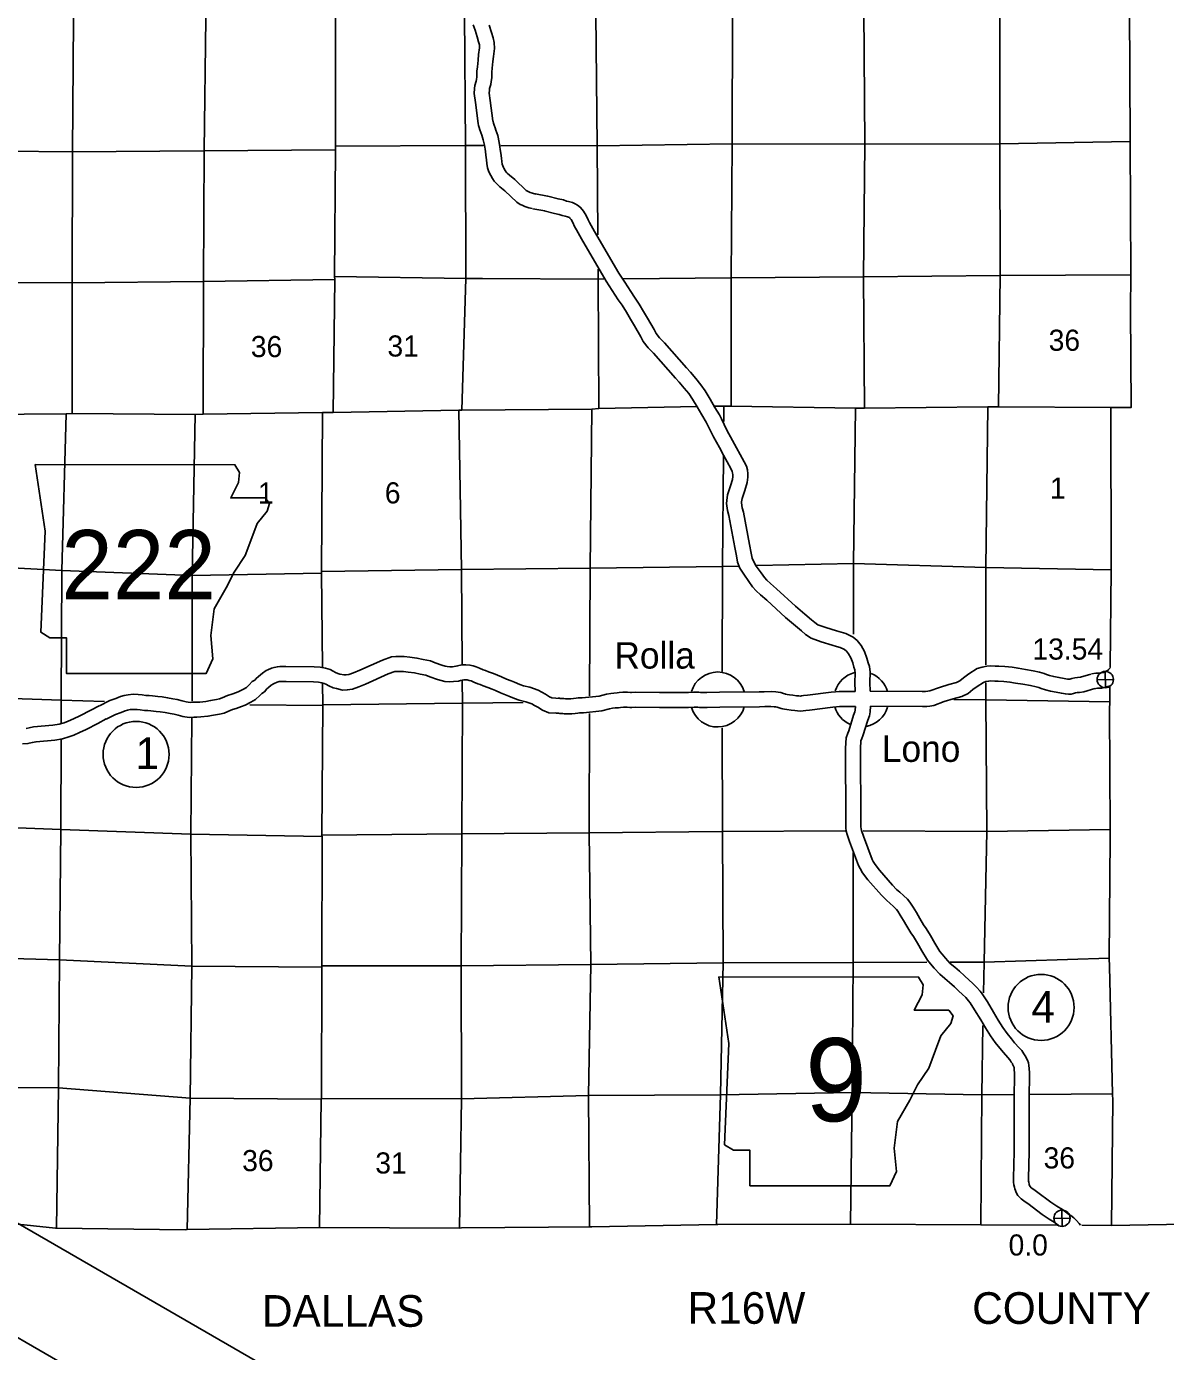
# Model space of a CAD drawing. Extents: x 369523 to 838377, y 495025 to 936819.
# Drawn here: x 659039 to 704610, y 785066 to 838052 of the extents above; entities that cross this region are included whole.
import ezdxf

# ---------------------------------------------------------------- set-up
doc = ezdxf.new("R2010")
doc.units = 0
for name, color, linetype in [('1', 7, 'Continuous'), ('21', 7, 'Continuous'), ('22', 7, 'Continuous'), ('DSN_BRDG_Annotation', 7, 'Continuous'), ('DSN_DRFT_Common-Annotations', 7, 'Continuous'), ('DSN_DRFT_Common-Line', 7, 'Continuous'), ('Level 1', 7, 'Continuous'), ('Level 15', 7, 'Continuous'), ('Level 22', 7, 'Continuous'), ('Level 6', 7, 'Continuous')]:
    doc.layers.add(name, color=color, linetype=linetype)

msp = doc.modelspace()

# ---------------------------------------------------------------- linework, layer by layer
at = {"layer": '1'}
for centre, start, end in [((686696, 811139), 16.9418, 163.126), ((692438, 811147), 104.3801, 162.3491), ((692438, 811147), 16.3229, 68.9192), ((686696, 811139), 196.9395, 344.6426), ((692438, 811147), 196.0293, 245.4709), ((692438, 811147), 280.3051, 343.0111)]:
    msp.add_arc(centre, 1100, start, end, dxfattribs=at)
at = {"layer": '21'}
for p, q in [((459282, 905322), (715348, 757482)), ((708796, 756692), (471020, 893972))]:
    msp.add_line(p, q, dxfattribs=at)
at = {"layer": '22'}
for points in [[(659393, 820533), (659792, 817868), (659615, 813827), (659970, 813605), (660636, 813605), (660636, 812184), (666232, 812184), (666498, 812761), (666409, 813694), (666543, 814759), (667031, 815603), (667342, 816225), (667786, 816891), (668052, 817602), (668275, 818179), (668674, 818667), (668763, 818978), (668585, 819200), (667209, 819200), (667520, 819822), (667564, 820222), (667380, 820529)], [(686743, 800042), (687142, 797377), (686965, 793336), (687320, 793114), (687986, 793114), (687986, 791693), (693582, 791693), (693848, 792270), (693759, 793203), (693893, 794269), (694381, 795112), (694692, 795734), (695136, 796400), (695402, 797111), (695625, 797688), (696024, 798177), (696113, 798488), (695935, 798710), (694559, 798710), (694870, 799331), (694914, 799731), (694730, 800038)]]:
    msp.add_lwpolyline(points, close=True, dxfattribs=at)
at = {"layer": 'DSN_DRFT_Common-Annotations'}
for p, q in [((701875, 811930), (702526, 811945)), ((702208, 811612), (702193, 812263)), ((700477, 790071), (700462, 790722)), ((700144, 790389), (700795, 790404))]:
    msp.add_line(p, q, dxfattribs=at)
for centre in [(702201, 811937), (700469, 790396)]:
    msp.add_circle(centre, 326, dxfattribs=at)
at = {"layer": 'DSN_DRFT_Common-Line'}
for centre in [(663425, 808945), (699632, 798827)]:
    msp.add_circle(centre, 1320, dxfattribs=at)
at = {"layer": 'Level 1'}
for points in [[(676907, 838121), (676984, 837910), (677069, 837643), (677125, 837442), (677158, 837318), (677167, 837197), (677122, 836926), (677105, 836701), (677080, 836444), (677060, 836270), (677052, 836040), (677040, 835926), (677031, 835870), (676980, 835695), (676963, 835568), (676947, 835369), (676999, 835008), (677106, 834173), (677127, 834088), (677151, 834011), (677182, 833916), (677218, 833807), (677253, 833704), (677317, 833525), (677365, 833305), (677388, 833152), (677401, 833053), (677420, 832911), (677443, 832717), (677462, 832573), (677487, 832406), (677527, 832279), (677579, 832155), (677611, 832093), (677686, 831973), (677756, 831863), (677853, 831754), (677977, 831646), (678178, 831478), (678662, 831026), (678797, 830937), (678865, 830906), (678972, 830850), (679131, 830806), (679277, 830770)], [(677552, 838104), (677645, 837814), (677704, 837600), (677753, 837417), (677770, 837169), (677718, 836854), (677703, 836650), (677677, 836381), (677659, 836225), (677651, 835998), (677635, 835851), (677619, 835739), (677569, 835571), (677560, 835506), (677550, 835388), (677594, 835089), (677696, 834285), (677705, 834251), (677723, 834192), (677752, 834103), (677787, 833998), (677820, 833901), (677895, 833690), (677955, 833414), (677982, 833236), (677996, 833131), (678015, 832985), (678038, 832792), (678056, 832656), (678073, 832543), (678091, 832486), (678123, 832408), (678133, 832390), (678194, 832292), (678235, 832228), (678276, 832182), (678367, 832102), (678576, 831928), (679035, 831499), (679090, 831463), (679131, 831444), (679193, 831411), (679283, 831387), (679422, 831352)], [(679403, 831356), (679881, 831271)], [(679904, 831265), (680305, 831159), (680523, 831115), (680642, 831069), (680731, 831051), (680891, 831009), (680988, 830966), (681089, 830913), (681207, 830818), (681321, 830673), (681425, 830498), (681505, 830325), (681566, 830217), (681767, 829854), (682736, 828184), (682972, 827828), (683217, 827456), (683366, 827233), (683554, 826943), (683726, 826657), (683882, 826387)], [(679297, 830766), (679775, 830680)], [(679751, 830685), (680168, 830575), (680354, 830537), (680475, 830490), (680595, 830467), (680691, 830441), (680727, 830425), (680758, 830409), (680778, 830393), (680826, 830332), (680894, 830218), (680971, 830052), (681041, 829925), (681246, 829558), (682226, 827868), (682472, 827498), (682717, 827124), (682865, 826903), (683045, 826625), (683209, 826352), (683363, 826085)], [(683364, 826085), (683622, 825641), (683716, 825460), (683908, 825202), (684123, 824988), (685004, 823994), (685156, 823831), (685357, 823591), (685534, 823370), (685684, 823152), (685879, 822836), (686063, 822516), (686236, 822232), (686303, 822102), (686526, 821638), (686764, 821211), (686922, 820912), (687073, 820643), (687220, 820372), (687276, 820258), (687289, 820208), (687298, 820127), (687299, 820058), (687286, 819941), (687204, 819680), (687090, 819324), (687053, 819100), (687048, 818983), (687086, 818700), (687134, 818500), (687375, 817221), (687450, 816885), (687490, 816631), (687583, 816397), (687734, 816148), (687938, 815861), (688091, 815641), (688237, 815483), (688404, 815325), (688654, 815115), (689406, 814412), (689802, 814091), (690050, 813880), (690202, 813739), (690429, 813587), (690836, 813441), (691279, 813313), (691453, 813263), (691600, 813213), (691735, 813154), (691770, 813132), (691843, 813075), (691928, 812968), (692021, 812801), (692094, 812607), (692140, 812435), (692176, 812326), (692195, 812194), (692187, 811812), (692198, 811464)], [(683882, 826387), (684148, 825929), (684226, 825779), (684362, 825596), (684559, 825401), (685447, 824398), (685606, 824228), (685821, 823971), (686016, 823728), (686187, 823480), (686394, 823143), (686580, 822822), (686760, 822525), (686840, 822368), (687059, 821915), (687292, 821497), (687449, 821199), (687598, 820933), (687753, 820647), (687840, 820470), (687880, 820320), (687898, 820164), (687899, 820029), (687876, 819817), (687776, 819499), (687675, 819183), (687651, 819038), (687650, 819010), (687677, 818810), (687721, 818626), (687963, 817341), (688039, 816997), (688072, 816791), (688122, 816665), (688236, 816477), (688429, 816206), (688560, 816017), (688663, 815905), (688803, 815774), (689052, 815564), (689800, 814865), (690185, 814553), (690449, 814329), (690575, 814212), (690702, 814127), (691021, 814012), (691446, 813890), (691633, 813835), (691818, 813773), (692012, 813687), (692113, 813626), (692270, 813502), (692428, 813303), (692567, 813055), (692666, 812790), (692715, 812606), (692762, 812463), (692795, 812231), (692787, 811815), (692798, 811467)], [(680374, 811185), (680062, 811204), (679968, 811240), (679808, 811353), (679651, 811432), (679509, 811514), (679179, 811629), (678924, 811686), (678777, 811739), (678563, 811827), (678431, 811880), (678245, 811958), (678040, 812047), (677889, 812108), (677718, 812175), (677528, 812248), (677410, 812295), (677317, 812329), (677166, 812392), (677035, 812445), (676914, 812482), (676777, 812515), (676617, 812531), (676452, 812520), (676285, 812484), (676217, 812470), (676080, 812451), (675973, 812448), (675873, 812454), (675791, 812475), (675656, 812515), (675384, 812604), (675197, 812682), (674906, 812745), (674662, 812793), (674383, 812834), (674156, 812854), (673934, 812861), (673814, 812864), (673648, 812849), (673288, 812716), (672370, 812307), (672123, 812210), (671934, 812141), (671818, 812121), (671746, 812119), (671577, 812157), (671500, 812177), (671399, 812219), (671303, 812273), (671186, 812335), (671002, 812395), (670787, 812431), (670546, 812449), (669413, 812465), (669178, 812455), (669081, 812449), (668948, 812424), (668845, 812388), (668700, 812326), (668631, 812294), (668476, 812196), (668318, 812062), (668226, 811976), (668172, 811913), (668072, 811856), (667953, 811725), (667837, 811622), (667720, 811551), (667538, 811458), (667436, 811415), (667251, 811352), (667079, 811303), (666870, 811212), (666764, 811171), (666642, 811142), (666406, 811096), (666215, 811062), (665970, 811038), (665835, 811033), (665713, 811029), (665586, 811023), (665426, 811050), (665263, 811092), (665065, 811144), (664890, 811171), (664686, 811209), (664470, 811239), (664288, 811261), (664078, 811282), (663941, 811296), (663815, 811303), (663663, 811322), (663506, 811341), (663311, 811346), (663108, 811331), (662946, 811299), (662797, 811257), (662610, 811182), (662370, 811096), (661956, 810892)], [(701618, 812153), (701213, 812036), (701093, 812018), (700983, 812006), (700866, 811983), (700777, 811958), (700744, 811950), (700740, 811950), (700687, 811955), (700556, 811977), (700343, 812020), (700139, 812056), (699974, 812102), (699850, 812139), (699761, 812181), (699574, 812236), (699320, 812282), (699002, 812339), (698714, 812388), (698471, 812432), (698180, 812463), (697939, 812471), (697794, 812476), (697611, 812480), (697463, 812473), (697271, 812433), (697078, 812372), (696736, 812161), (696524, 812009), (696382, 811886), (696248, 811823), (695946, 811739), (695562, 811624), (695187, 811486), (695107, 811473), (695014, 811463), (694871, 811454), (692798, 811467)], [(701644, 812160), (701826, 812195), (701942, 812198), (701997, 812198), (702091, 812217), (702123, 812225), (702268, 812286), (702277, 812291), (702312, 812314), (702331, 812332), (702371, 812378), (702409, 812415)], [(680338, 810586), (679933, 810611), (679683, 810707), (679498, 810838), (679366, 810904), (679259, 810966), (679014, 811051), (678757, 811108), (678561, 811179), (678336, 811271), (678204, 811325), (678009, 811406), (677807, 811494), (677667, 811551), (677501, 811616), (677310, 811689), (677197, 811734), (677099, 811770), (676938, 811836), (676833, 811879), (676756, 811903), (676675, 811922), (676607, 811929), (676536, 811924), (676410, 811897), (676319, 811878), (676130, 811853), (675966, 811847), (675778, 811859), (675629, 811897), (675477, 811943), (675175, 812041), (675017, 812107), (674785, 812158), (674561, 812202), (674313, 812238), (674120, 812255), (673918, 812261), (673834, 812263), (673781, 812258), (673514, 812160), (672602, 811754), (672337, 811649), (672088, 811558), (671874, 811522), (671686, 811518), (671437, 811574), (671308, 811607), (671136, 811679), (671016, 811746), (670950, 811781), (670859, 811811), (670716, 811835), (670520, 811849), (669422, 811865), (669210, 811856), (669155, 811852), (669102, 811842), (669062, 811829), (668944, 811778), (668918, 811766), (668831, 811711), (668718, 811615), (668659, 811560), (668560, 811444), (668452, 811383), (668375, 811298), (668196, 811138), (668013, 811026), (667790, 810912), (667648, 810854), (667431, 810779), (667282, 810736), (667098, 810657), (666943, 810597), (666768, 810555), (666516, 810507), (666298, 810467), (666009, 810439), (665857, 810434), (665739, 810429), (665551, 810420), (665300, 810463), (665112, 810512), (664943, 810555), (664789, 810580), (664591, 810616), (664392, 810644), (664221, 810665), (664018, 810685), (663894, 810698), (663760, 810705), (663590, 810727), (663463, 810742), (663325, 810745), (663189, 810736), (663086, 810715), (662989, 810688), (662822, 810621), (662605, 810543), (662221, 810354)], [(701785, 811577), (701341, 811449), (701170, 811423), (701076, 811413), (701006, 811399), (700928, 811377), (700841, 811356), (700734, 811347), (700607, 811360), (700446, 811387), (700231, 811431), (700007, 811470), (699808, 811525), (699636, 811577), (699548, 811618), (699435, 811651), (699213, 811692), (698899, 811748), (698611, 811797), (698386, 811837), (698138, 811864), (697920, 811871), (697777, 811876), (697617, 811880), (697538, 811876), (697423, 811852), (697330, 811823), (697069, 811662), (696897, 811538), (696711, 811377), (696456, 811259), (696113, 811163), (695753, 811054), (695341, 810903), (695186, 810878), (695063, 810865), (694887, 810854), (692801, 810867)], [(692198, 811464), (691550, 811453), (691410, 811447), (691235, 811430), (690285, 811313), (690133, 811293), (690046, 811280), (690003, 811276), (689937, 811280), (689844, 811292), (689701, 811306), (689563, 811326), (689473, 811343), (689413, 811353), (689380, 811361), (689329, 811376), (689216, 811415), (689109, 811432), (689025, 811445), (688841, 811462), (688557, 811452), (688353, 811448), (686768, 811431), (686254, 811419), (686163, 811416), (686114, 811414), (686056, 811415), (686040, 811416), (686023, 811417), (686000, 811420), (685941, 811432), (685842, 811438), (685723, 811430), (685522, 811424), (685378, 811424), (684370, 811415), (683406, 811429), (683251, 811423), (683201, 811424), (683083, 811431), (682987, 811430), (682893, 811429), (682749, 811415), (682668, 811406), (682535, 811396), (682412, 811382), (682243, 811357), (681949, 811278), (681269, 811209), (681115, 811199), (681035, 811189), (680929, 811178), (680812, 811166), (680747, 811162), (680680, 811161), (680610, 811169), (680532, 811175), (680423, 811179), (680410, 811181), (680361, 811192), (680311, 811194), (680309, 811194)], [(701758, 811571), (701891, 811596), (701951, 811598), (702060, 811598), (702221, 811632), (702309, 811652), (702392, 811687)], [(661945, 810887), (661614, 810706), (661171, 810482), (660915, 810364), (660713, 810275), (660542, 810211), (660342, 810152), (660092, 810106), (659325, 810044), (659141, 810000), (659024, 809976)], [(692201, 810864), (691567, 810853), (691452, 810848), (691300, 810833), (690361, 810717), (690214, 810698), (690117, 810684), (690017, 810675), (689883, 810682), (689776, 810695), (689627, 810710), (689465, 810734), (689368, 810752), (689295, 810764), (689229, 810780), (689147, 810804), (689069, 810831), (689015, 810839), (688952, 810849), (688824, 810861), (688573, 810853), (688362, 810848), (686778, 810831), (686271, 810820), (686187, 810817), (686124, 810814), (686030, 810815), (685998, 810818), (685964, 810820), (685902, 810828), (685866, 810835), (685845, 810837), (685752, 810830), (685530, 810824), (685379, 810824), (684368, 810815), (683412, 810829), (683256, 810823), (683177, 810825), (683068, 810831), (682993, 810830), (682927, 810830), (682811, 810818), (682721, 810808), (682591, 810799), (682491, 810787), (682365, 810769), (682058, 810686), (681319, 810611), (681170, 810601), (681102, 810593), (680993, 810582), (680863, 810568), (680768, 810562), (680651, 810561), (680554, 810571), (680496, 810576), (680369, 810581), (680303, 810590), (680283, 810594), (680249, 810596), (680208, 810603)], [(692201, 810864), (692198, 810709), (692186, 810652), (692130, 810511), (691934, 809887), (691896, 809786), (691830, 809609), (691805, 809199), (691820, 806297), (691823, 806007), (691837, 805874), (691868, 805737), (691961, 805463), (692327, 804505), (692389, 804375), (692491, 804201), (692701, 803934), (693246, 803314), (693441, 803109), (693594, 802980), (693719, 802870), (693848, 802739), (693900, 802679), (693999, 802519), (694132, 802307), (694264, 802081), (694424, 801811), (694530, 801655), (694687, 801396), (694863, 801089), (695086, 800718), (695208, 800574), (695352, 800400), (695578, 800154), (695787, 799978), (695969, 799822), (696163, 799643), (696345, 799476), (696477, 799352), (696618, 799219), (696732, 799086), (696792, 799013), (696974, 798734), (697218, 798327), (697405, 798007), (697606, 797686), (697795, 797427), (697979, 797191), (698125, 797016), (698307, 796821), (698381, 796730), (698407, 796694), (698441, 796641), (698484, 796578), (698494, 796559), (698508, 796527), (698534, 796474), (698543, 796451), (698549, 796417), (698561, 796335), (698562, 796208), (698552, 795149), (698558, 793061), (698528, 792002), (698529, 791839), (698544, 791731), (698563, 791636), (698578, 791566), (698648, 791402), (698708, 791298), (698839, 791164), (698989, 791052), (699097, 790980), (699675, 790543), (699950, 790360), (700158, 790244), (700320, 790121)], [(692801, 810867), (692797, 810643), (692763, 810479), (692695, 810309), (692502, 809691), (692458, 809575), (692423, 809482), (692405, 809182), (692420, 806302), (692423, 806042), (692430, 805971), (692446, 805900), (692526, 805667), (692879, 804741), (692919, 804656), (692988, 804539), (693162, 804317), (693688, 803719), (693853, 803546), (693985, 803434), (694131, 803307), (694287, 803148), (694385, 803037), (694509, 802835), (694645, 802617), (694781, 802385), (694930, 802133), (695035, 801979), (695203, 801701), (695380, 801394), (695576, 801068), (695669, 800958), (695804, 800794), (695994, 800588), (696175, 800435), (696368, 800271), (696569, 800085), (696754, 799916), (696888, 799789), (697053, 799633), (697190, 799473), (697276, 799371), (697483, 799053), (697735, 798632), (697918, 798318), (698103, 798022), (698274, 797788), (698446, 797567), (698575, 797413), (698761, 797215), (698857, 797096), (698903, 797032), (698943, 796970), (698998, 796889), (699032, 796825), (699050, 796785), (699086, 796713), (699126, 796605), (699142, 796508), (699160, 796381), (699162, 796208), (699152, 795147), (699158, 793054), (699128, 791996), (699129, 791883), (699136, 791831), (699151, 791757), (699153, 791748), (699185, 791672), (699190, 791664), (699236, 791617), (699336, 791542), (699445, 791469), (700022, 791032), (700262, 790873), (700487, 790748), (700730, 790563), (700816, 790506), (700947, 790411), (701050, 790307), (701153, 790187), (701203, 790123)], [(662232, 810359), (661893, 810175), (661433, 809942), (661162, 809817), (660939, 809719), (660732, 809641), (660481, 809568), (660171, 809510), (659420, 809449), (659270, 809414), (659094, 809378), (658875, 809371)]]:
    msp.add_lwpolyline(points, dxfattribs=at)
at = {"layer": 'Level 15'}
for points in [[(671306, 822622), (671373, 827930), (671362, 828060), (671397, 833118), (671408, 833268), (671402, 838361), (671397, 838535), (671344, 843677), (671345, 843730), (671438, 846241)], [(681663, 822755), (676456, 822706), (676340, 822706), (671306, 822622), (670879, 822619), (666102, 822550), (665783, 822539), (660871, 822575), (660632, 822569), (655591, 822521), (655433, 822519), (650285, 822457), (650155, 822450), (645201, 822453), (644861, 822445)], [(670879, 812450), (670838, 816188), (670845, 816264), (670879, 822619)], [(685865, 822852), (681938, 822770), (681663, 822755)], [(702428, 822815), (697928, 822846), (697503, 822848), (692564, 822792), (692209, 822785), (687229, 822869), (686942, 822874), (686581, 822867)], [(670763, 790024), (670834, 795156), (670839, 795189), (670854, 800441), (670859, 800485), (670863, 805655), (670861, 805711), (670892, 810894), (670896, 810920), (670886, 811786)]]:
    msp.add_lwpolyline(points, dxfattribs=at)
at = {"layer": 'Level 22'}
for points in [[(692455, 854707), (692505, 849203), (692506, 843938), (692537, 838717), (692581, 833353), (692524, 828046)], [(697800, 854717), (697932, 849226), (697999, 843915), (697983, 838649), (697978, 833366), (698000, 828092)], [(660871, 822575), (660864, 827807), (660879, 833042), (660917, 838328), (660908, 843706), (660985, 848972), (661005, 854473)], [(681762, 854529), (681786, 849135), (681778, 843917), (681818, 838553), (681870, 833275), (681902, 829715)], [(687196, 854609), (687139, 849162), (687290, 843844), (687286, 838573), (687268, 833363), (687234, 827998)], [(666296, 849519), (666298, 848958), (666195, 843705), (666217, 838378), (666149, 833099), (666117, 827869), (666102, 822550)], [(676456, 822706), (676612, 827980), (676610, 833272), (676561, 838576), (676558, 838919)], [(644895, 833107), (650191, 833124), (655494, 833090), (660867, 833040), (666141, 833077), (671397, 833118)], [(677321, 833293), (676594, 833295), (671408, 833268)], [(681870, 833275), (678012, 833290)], [(703201, 833458), (697978, 833366), (692581, 833353), (687268, 833363), (681870, 833275)], [(681914, 828348), (681918, 827954)], [(671373, 827930), (666109, 827861), (660868, 827807), (655459, 827812), (650116, 827840), (644858, 827825)], [(677281, 827974), (676624, 827977), (671362, 828060)], [(681918, 827954), (677281, 827974)], [(682139, 827956), (681918, 827954)], [(681918, 827954), (681938, 822770)], [(703217, 828127), (698000, 828092), (692524, 828046), (687234, 827998), (682929, 827962)], [(687234, 827998), (687229, 822869)], [(692524, 828046), (692564, 822792)], [(698000, 828092), (697928, 822846)], [(660422, 810208), (660424, 811118), (660459, 816299), (660632, 822569)], [(665783, 822539), (665673, 816103), (665662, 811071)], [(676340, 822706), (676443, 816340), (676470, 812521)], [(681663, 822755), (681596, 816396), (681569, 811289)], [(686937, 822255), (686942, 822874)], [(692209, 822785), (692121, 816579), (692131, 813753)], [(697416, 812521), (697415, 816412), (697503, 822848)], [(686869, 812252), (686890, 816451), (686926, 820886)], [(644956, 817182), (650176, 816917), (655231, 816583), (660459, 816299), (665673, 816103), (670838, 816188)], [(702441, 816322), (697415, 816412), (692121, 816579), (688242, 816492)], [(681596, 816396), (676443, 816340), (670845, 816264)], [(687549, 816476), (686885, 816461), (681596, 816396)], [(676475, 811880), (676481, 810992), (676461, 805771), (676435, 800483), (676448, 795169), (676358, 790002)], [(697331, 799404), (697352, 800636), (697463, 805864), (697416, 811126), (697416, 811806)], [(662158, 811064), (660424, 811118), (657694, 811203)], [(670892, 810894), (667976, 810928)], [(678917, 811019), (676481, 810992), (670896, 810920)], [(702382, 811052), (697416, 811126), (696142, 811133)], [(665656, 810396), (665609, 805753), (665653, 800469), (665583, 795191), (665473, 789939)], [(681567, 810575), (681558, 805813), (681621, 800545), (681524, 795305), (681563, 790052)], [(686651, 790142), (686810, 795346), (686917, 800620), (686884, 805876), (686868, 809996)], [(660241, 789994), (660321, 795609), (660357, 800726), (660414, 805946), (660421, 809556)], [(670863, 805655), (665609, 805753), (660414, 805946), (655202, 806144), (650045, 806270), (644914, 806501)], [(702391, 805940), (697463, 805864), (692515, 805886)], [(681558, 805813), (676461, 805771), (670861, 805711)], [(691788, 805887), (686866, 805866), (681558, 805813)], [(692110, 805019), (692117, 800624), (692068, 795425), (692007, 790156)], [(644880, 801234), (650054, 801119), (655123, 800881), (660357, 800726), (665653, 800469), (670854, 800441)], [(695066, 800631), (692117, 800624), (686911, 800608), (681621, 800545)], [(702350, 800797), (697352, 800636), (695991, 800633)], [(681621, 800545), (676435, 800483), (670859, 800485)], [(697227, 790126), (697261, 795331), (697308, 798106)], [(670834, 795156), (665583, 795191), (660321, 795609), (655037, 795647), (649920, 795884), (644688, 796117)], [(698533, 795340), (697261, 795331), (692068, 795425), (686810, 795332), (681524, 795305)], [(702492, 795369), (699187, 795345)], [(681524, 795305), (676448, 795169), (670839, 795189)]]:
    msp.add_lwpolyline(points, dxfattribs=at)
at = {"layer": 'Level 6'}
for points in [[(703154, 859814), (703079, 854763), (703134, 849444), (703124, 849346), (703188, 844226), (703187, 844170), (703163, 838855), (703201, 833458), (703217, 828127), (703209, 826735)], [(703209, 826735), (703240, 822819), (702428, 822815), (702441, 816322), (702397, 812430)], [(702388, 811667), (702382, 811052), (702376, 810739), (702391, 805940), (702398, 805609), (702350, 800797), (702370, 800463), (702492, 795369), (702501, 795108), (702450, 790108), (705384, 790153)], [(681659, 790055), (676443, 790009), (676358, 790002), (670763, 790024), (665473, 789939), (665384, 789934), (660241, 789994), (660201, 789995), (655161, 790535), (655099, 790533), (649841, 790685), (649783, 790687), (644805, 790850), (644697, 790852)], [(700273, 790116), (697227, 790126), (692007, 790156), (686703, 790139), (686651, 790142), (681659, 790055), (681563, 790052)], [(702450, 790108), (701259, 790112)]]:
    msp.add_lwpolyline(points, dxfattribs=at)

# ---------------------------------------------------------------- texts
at = {"layer": '1'}
for s, p in [('Rolla', (682561, 812375)), ('Lono', (693261, 808644))]:
    msp.add_text(s, height=1056, dxfattribs=at).set_placement(p)
at = {"layer": '21'}
for s, p in [('R16W', (685492, 786173)), ('COUNTY', (696876, 786169)), ('DALLAS', (668461, 786053))]:
    msp.add_text(s, height=1267.2, dxfattribs=at).set_placement(p)
at = {"layer": '22'}
for s, height, p in [('222', 2772, (660433, 815144)), ('9', 3326, (690194, 794271))]:
    msp.add_text(s, height=height, dxfattribs=at).set_placement(p)
at = {"layer": 'DSN_BRDG_Annotation'}
for s, p in [('13.54', (699286, 812734)), ('0.0', (698332, 788903))]:
    msp.add_text(s, height=844.8, dxfattribs=at).set_placement(p)
at = {"layer": 'DSN_DRFT_Common-Line'}
for s, p in [('1', (663399, 808355)), ('4', (699244, 798216))]:
    msp.add_text(s, height=1267, dxfattribs=at).set_placement(p)
at = {"layer": 'Level 22'}
for s, height, p in [('36', 844.8, (668015, 824831)), ('31', 844.8, (673480, 824853)), ('36', 844.8, (699936, 825084)), ('1', 845, (668296, 818974)), ('6', 845, (673376, 818980)), ('1', 845, (699986, 819171)), ('36', 844.8, (699733, 792386)), ('36', 844.8, (667669, 792278)), ('31', 844.8, (672996, 792183))]:
    msp.add_text(s, height=height, dxfattribs=at).set_placement(p)

doc.saveas('drawing.dxf')
